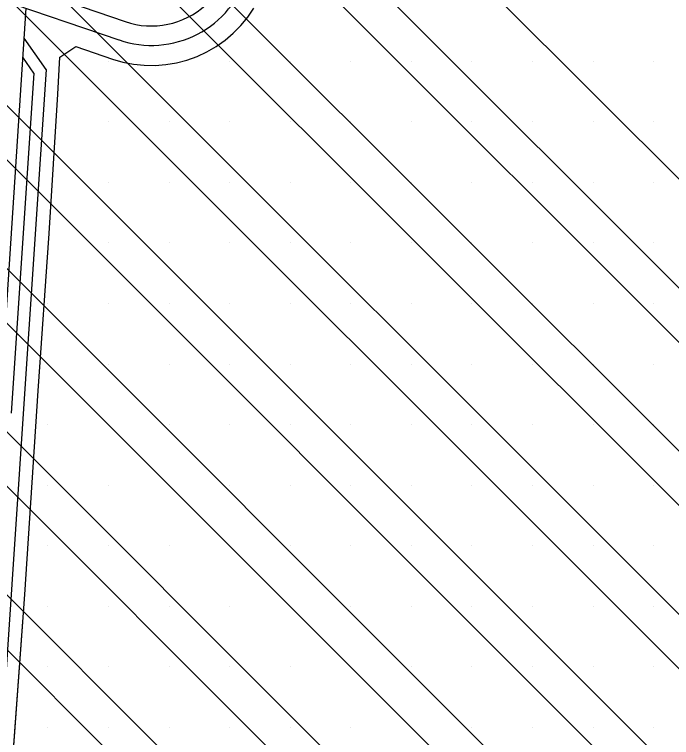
# Model space of a CAD drawing. Extents: x 419109 to 421295, y 4452223 to 4457798.
# Drawn here: x 420300.6 to 420571.7, y 4455966.2 to 4456264.7 of the extents above; entities that cross this region are included whole.
import ezdxf

# ---------------------------------------------------------------- set-up
doc = ezdxf.new("R2010")
doc.units = 0
for name, color, linetype in [('ADAKENARI', 7, 'Continuous'), ('KALDIRIM_FAT', 7, 'Continuous'), ('PL_KAMU_HİZMET_ALANI', 7, 'Continuous'), ('SN_TR_SIVILASMA', 7, 'Continuous'), ('TRFAT_KHA', 7, 'Continuous')]:
    doc.layers.add(name, color=color, linetype=linetype)

msp = doc.modelspace()

# ---------------------------------------------------------------- linework, layer by layer
at = {"layer": 'ADAKENARI'}
for p, q in [((420396.85, 4456263.57), (420399.35, 4456267.26)), ((420394.02, 4456260.12), (420396.85, 4456263.57)), ((420390.9, 4456256.93), (420394.02, 4456260.12)), ((420387.5, 4456254.04), (420390.9, 4456256.93)), ((420383.86, 4456251.47), (420387.5, 4456254.04)), ((420319.35, 4456247.01), (420325.97, 4456251.46)), ((420325.97, 4456251.46), (420341.05, 4456246.3)), ((420375.96, 4456247.36), (420380, 4456249.24)), ((420380, 4456249.24), (420383.86, 4456251.47)), ((420318.49, 4456231.83), (420319.35, 4456247.01)), ((420341.05, 4456246.3), (420345.33, 4456245.05)), ((420371.76, 4456245.85), (420375.96, 4456247.36)), ((420345.33, 4456245.05), (420349.71, 4456244.19)), ((420349.71, 4456244.19), (420354.14, 4456243.72)), ((420354.14, 4456243.72), (420358.6, 4456243.66)), ((420358.6, 4456243.66), (420363.05, 4456243.99)), ((420363.05, 4456243.99), (420367.45, 4456244.72)), ((420367.45, 4456244.72), (420371.76, 4456245.85)), ((420314.92, 4456174.34), (420318.49, 4456231.83)), ((420310.32, 4456109.34), (420314.92, 4456174.34)), ((420304.91, 4456025.25), (420310.32, 4456109.34)), ((420299.25, 4455948.07), (420304.91, 4456025.25))]:
    msp.add_line(p, q, dxfattribs=at)
at = {"layer": 'KALDIRIM_FAT'}
for p, q in [((420346.38, 4456261.71), (420234.42, 4456299.98)), ((420343.74, 4456254.15), (420231.84, 4456292.41)), ((420305.35, 4456267.28), (420294.24, 4456100.44)), ((420313.68, 4456241.91), (420304.53, 4456254.95)), ((420308.57, 4456240.48), (420304, 4456247)), ((420308.57, 4456240.48), (420299.23, 4456100.11)), ((420313.68, 4456241.91), (420304.22, 4456099.78)), ((420304.22, 4456099.78), (420288.05, 4455858.6))]:
    msp.add_line(p, q, dxfattribs=at)
for radius, start, end in [(33.3, 251.1261, 13.2981), (41.3, 251.1259, 343.6277)]:
    msp.add_arc((420357.1, 4456293.23), radius, start, end, dxfattribs=at)
at = {"layer": 'PL_KAMU_HİZMET_ALANI'}
msp.add_lwpolyline([(420299.25, 4455948.07), (420304.91, 4456025.25), (420310.32, 4456109.34), (420314.92, 4456174.34), (420318.49, 4456231.83), (420319.35, 4456247.01), (420325.97, 4456251.46), (420341.05, 4456246.3), (420345.33, 4456245.05), (420349.71, 4456244.19), (420354.14, 4456243.72), (420358.6, 4456243.66), (420363.05, 4456243.99), (420367.45, 4456244.72), (420371.76, 4456245.85), (420375.96, 4456247.36), (420380, 4456249.24), (420383.86, 4456251.47), (420387.5, 4456254.04), (420390.9, 4456256.93), (420394.02, 4456260.12), (420396.85, 4456263.57), (420399.35, 4456267.26)], dxfattribs=at)
at = {"layer": 'SN_TR_SIVILASMA'}
for p, q in [((421271.63, 4455499.84), (420239.54, 4456531.93)), ((421271.16, 4455455.4), (420227.3, 4456499.27)), ((421270.93, 4455433.18), (420221.05, 4456483.06)), ((421270.47, 4455388.74), (420206.08, 4456453.13)), ((421270.24, 4455366.53), (420198.6, 4456438.16)), ((421269.77, 4455322.09), (420183.63, 4456408.23)), ((421269.54, 4455299.87), (420176.15, 4456393.26)), ((421269.08, 4455255.43), (420161.18, 4456363.33)), ((421268.85, 4455233.21), (420151.38, 4456350.68)), ((421268.38, 4455188.77), (420123.47, 4456333.68)), ((421268.15, 4455166.56), (420116.87, 4456317.84)), ((421267.69, 4455122.12), (420103.66, 4456286.14)), ((421267.46, 4455099.9), (420097.06, 4456270.29)), ((421266.99, 4455055.46), (420083.86, 4456238.6)), ((421266.76, 4455033.24), (420079.94, 4456220.06))]:
    msp.add_line(p, q, dxfattribs=at)
at = {"layer": 'TRFAT_KHA'}
for p, q in [((420339.37, 4456245.38), (420339.37, 4456245.38)), ((420389.37, 4456245.38), (420389.37, 4456245.38)), ((420414.37, 4456245.38), (420414.37, 4456245.38)), ((420439.37, 4456245.38), (420439.37, 4456245.38)), ((420464.37, 4456245.38), (420464.37, 4456245.38)), ((420489.37, 4456245.38), (420489.37, 4456245.38)), ((420514.37, 4456245.38), (420514.37, 4456245.38)), ((420539.37, 4456245.38), (420539.37, 4456245.38)), ((420564.37, 4456245.38), (420564.37, 4456245.38)), ((420339.37, 4456220.38), (420339.37, 4456220.38)), ((420364.37, 4456220.38), (420364.37, 4456220.38)), ((420389.37, 4456220.38), (420389.37, 4456220.38)), ((420414.37, 4456220.38), (420414.37, 4456220.38)), ((420439.37, 4456220.38), (420439.37, 4456220.38)), ((420464.37, 4456220.38), (420464.37, 4456220.38)), ((420489.37, 4456220.38), (420489.37, 4456220.38)), ((420514.37, 4456220.38), (420514.37, 4456220.38)), ((420539.37, 4456220.38), (420539.37, 4456220.38)), ((420564.37, 4456220.38), (420564.37, 4456220.38)), ((420339.37, 4456195.38), (420339.37, 4456195.38)), ((420364.37, 4456195.38), (420364.37, 4456195.38)), ((420389.37, 4456195.38), (420389.37, 4456195.38)), ((420414.37, 4456195.38), (420414.37, 4456195.38)), ((420439.37, 4456195.38), (420439.37, 4456195.38)), ((420464.37, 4456195.38), (420464.37, 4456195.38)), ((420489.37, 4456195.38), (420489.37, 4456195.38)), ((420514.37, 4456195.38), (420514.37, 4456195.38)), ((420539.37, 4456195.38), (420539.37, 4456195.38)), ((420564.37, 4456195.38), (420564.37, 4456195.38)), ((420339.37, 4456170.38), (420339.37, 4456170.38)), ((420364.37, 4456170.38), (420364.37, 4456170.38)), ((420389.37, 4456170.38), (420389.37, 4456170.38)), ((420414.37, 4456170.38), (420414.37, 4456170.38)), ((420439.37, 4456170.38), (420439.37, 4456170.38)), ((420464.37, 4456170.38), (420464.37, 4456170.38)), ((420489.37, 4456170.38), (420489.37, 4456170.38)), ((420514.37, 4456170.38), (420514.37, 4456170.38)), ((420539.37, 4456170.38), (420539.37, 4456170.38)), ((420564.37, 4456170.38), (420564.37, 4456170.38)), ((420314.37, 4456145.38), (420314.37, 4456145.38)), ((420339.37, 4456145.38), (420339.37, 4456145.38)), ((420364.37, 4456145.38), (420364.37, 4456145.38)), ((420389.37, 4456145.38), (420389.37, 4456145.38)), ((420414.37, 4456145.38), (420414.37, 4456145.38)), ((420439.37, 4456145.38), (420439.37, 4456145.38)), ((420464.37, 4456145.38), (420464.37, 4456145.38)), ((420489.37, 4456145.38), (420489.37, 4456145.38)), ((420514.37, 4456145.38), (420514.37, 4456145.38)), ((420539.37, 4456145.38), (420539.37, 4456145.38)), ((420564.37, 4456145.38), (420564.37, 4456145.38)), ((420314.37, 4456120.38), (420314.37, 4456120.38)), ((420339.37, 4456120.38), (420339.37, 4456120.38)), ((420364.37, 4456120.38), (420364.37, 4456120.38)), ((420389.37, 4456120.38), (420389.37, 4456120.38)), ((420414.37, 4456120.38), (420414.37, 4456120.38)), ((420439.37, 4456120.38), (420439.37, 4456120.38)), ((420464.37, 4456120.38), (420464.37, 4456120.38)), ((420489.37, 4456120.38), (420489.37, 4456120.38)), ((420514.37, 4456120.38), (420514.37, 4456120.38)), ((420539.37, 4456120.38), (420539.37, 4456120.38)), ((420564.37, 4456120.38), (420564.37, 4456120.38)), ((420314.37, 4456095.38), (420314.37, 4456095.38)), ((420339.37, 4456095.38), (420339.37, 4456095.38)), ((420364.37, 4456095.38), (420364.37, 4456095.38)), ((420389.37, 4456095.38), (420389.37, 4456095.38)), ((420414.37, 4456095.38), (420414.37, 4456095.38)), ((420439.37, 4456095.38), (420439.37, 4456095.38)), ((420464.37, 4456095.38), (420464.37, 4456095.38)), ((420489.37, 4456095.38), (420489.37, 4456095.38)), ((420514.37, 4456095.38), (420514.37, 4456095.38)), ((420539.37, 4456095.38), (420539.37, 4456095.38)), ((420564.37, 4456095.38), (420564.37, 4456095.38)), ((420314.37, 4456070.38), (420314.37, 4456070.38)), ((420339.37, 4456070.38), (420339.37, 4456070.38)), ((420364.37, 4456070.38), (420364.37, 4456070.38)), ((420389.37, 4456070.38), (420389.37, 4456070.38)), ((420414.37, 4456070.38), (420414.37, 4456070.38)), ((420439.37, 4456070.38), (420439.37, 4456070.38)), ((420464.37, 4456070.38), (420464.37, 4456070.38)), ((420489.37, 4456070.38), (420489.37, 4456070.38)), ((420514.37, 4456070.38), (420514.37, 4456070.38)), ((420539.37, 4456070.38), (420539.37, 4456070.38)), ((420564.37, 4456070.38), (420564.37, 4456070.38)), ((420314.37, 4456045.38), (420314.37, 4456045.38)), ((420339.37, 4456045.38), (420339.37, 4456045.38)), ((420364.37, 4456045.38), (420364.37, 4456045.38)), ((420389.37, 4456045.38), (420389.37, 4456045.38)), ((420414.37, 4456045.38), (420414.37, 4456045.38)), ((420439.37, 4456045.38), (420439.37, 4456045.38)), ((420464.37, 4456045.38), (420464.37, 4456045.38)), ((420489.37, 4456045.38), (420489.37, 4456045.38)), ((420514.37, 4456045.38), (420514.37, 4456045.38)), ((420539.37, 4456045.38), (420539.37, 4456045.38)), ((420564.37, 4456045.38), (420564.37, 4456045.38)), ((420314.37, 4456020.38), (420314.37, 4456020.38)), ((420339.37, 4456020.38), (420339.37, 4456020.38)), ((420364.37, 4456020.38), (420364.37, 4456020.38)), ((420389.37, 4456020.38), (420389.37, 4456020.38)), ((420414.37, 4456020.38), (420414.37, 4456020.38)), ((420439.37, 4456020.38), (420439.37, 4456020.38)), ((420464.37, 4456020.38), (420464.37, 4456020.38)), ((420489.37, 4456020.38), (420489.37, 4456020.38)), ((420514.37, 4456020.38), (420514.37, 4456020.38)), ((420539.37, 4456020.38), (420539.37, 4456020.38)), ((420564.37, 4456020.38), (420564.37, 4456020.38)), ((420314.37, 4455995.38), (420314.37, 4455995.38)), ((420339.37, 4455995.38), (420339.37, 4455995.38)), ((420364.37, 4455995.38), (420364.37, 4455995.38)), ((420389.37, 4455995.38), (420389.37, 4455995.38)), ((420414.37, 4455995.38), (420414.37, 4455995.38)), ((420439.37, 4455995.38), (420439.37, 4455995.38)), ((420464.37, 4455995.38), (420464.37, 4455995.38)), ((420489.37, 4455995.38), (420489.37, 4455995.38)), ((420514.37, 4455995.38), (420514.37, 4455995.38)), ((420539.37, 4455995.38), (420539.37, 4455995.38)), ((420564.37, 4455995.38), (420564.37, 4455995.38)), ((420314.37, 4455970.38), (420314.37, 4455970.38)), ((420339.37, 4455970.38), (420339.37, 4455970.38)), ((420364.37, 4455970.38), (420364.37, 4455970.38)), ((420389.37, 4455970.38), (420389.37, 4455970.38)), ((420414.37, 4455970.38), (420414.37, 4455970.38)), ((420439.37, 4455970.38), (420439.37, 4455970.38)), ((420464.37, 4455970.38), (420464.37, 4455970.38)), ((420489.37, 4455970.38), (420489.37, 4455970.38)), ((420514.37, 4455970.38), (420514.37, 4455970.38)), ((420539.37, 4455970.38), (420539.37, 4455970.38)), ((420564.37, 4455970.38), (420564.37, 4455970.38))]:
    msp.add_line(p, q, dxfattribs=at)

doc.saveas('drawing.dxf')
